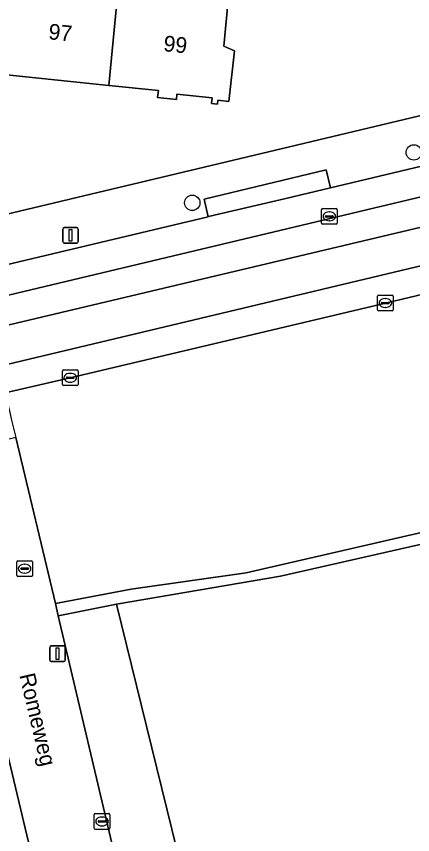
# Model space of a CAD drawing. Extents: x 162082 to 163401, y 388089 to 388636.
# Drawn here: x 163101.7 to 163126.9, y 388260.7 to 388312.7 of the extents above; entities that cross this region are included whole.
import ezdxf

# ---------------------------------------------------------------- set-up
doc = ezdxf.new("R2010")
doc.units = 0
for name, color, linetype in [('IMGEO_Boom', 7, 'Continuous'), ('IMGEO_Erf', 7, 'Continuous'), ('IMGEO_Fietspad_gesloten', 7, 'Continuous'), ('IMGEO_Groenvoorziening', 7, 'Continuous'), ('IMGEO_Kolk', 7, 'Continuous'), ('IMGEO_Lichtmast', 7, 'Continuous'), ('IMGEO_Openbare_ruimte_label', 7, 'Continuous'), ('IMGEO_Pand', 7, 'Continuous'), ('IMGEO_Pand_nummerreeks', 7, 'Continuous'), ('IMGEO_Parkeervlak_open', 7, 'Continuous'), ('IMGEO_Rijbaan_lokaal_gesloten', 7, 'Continuous'), ('IMGEO_Rioolput', 7, 'Continuous'), ('IMGEO_Voetpad_open', 7, 'Continuous')]:
    doc.layers.add(name, color=color, linetype=linetype)

msp = doc.modelspace()

# ---------------------------------------------------------------- linework, layer by layer
at = {"layer": 'IMGEO_Boom'}
for centre in [(163126.966, 388304.017), (163112.906, 388300.817)]:
    msp.add_circle(centre, 0.489, dxfattribs=at)
at = {"layer": 'IMGEO_Erf'}
for points in [[(163013.441, 388370.076), (163002.97, 388276.7), (163142.597, 388309.979)], [(163115.606, 388318.173), (163114.904, 388310.765), (163115.585, 388310.468), (163115.233, 388307.247), (163114.536, 388307.323), (163114.509, 388307.074), (163114.127, 388307.119), (163114.177, 388307.482), (163111.934, 388307.715), (163111.899, 388307.38), (163110.705, 388307.504), (163110.765, 388307.946), (163107.613, 388308.272), (163101.145, 388308.941), (163101.103, 388308.536), (163100.622, 388308.594), (163101.28, 388314.604)], [(163104.946, 388250), (163099.632, 388272.251), (163093.238, 388270.721), (163093.262, 388270.617), (163093.959, 388267.699), (163094.894, 388263.781), (163094.91, 388263.713), (163095.326, 388261.968), (163096.857, 388262.333), (163097.97, 388257.667)]]:
    msp.add_lwpolyline(points, dxfattribs=at)
at = {"layer": 'IMGEO_Fietspad_gesloten'}
msp.add_lwpolyline([(163141.609, 388300.211), (163043.88, 388276.901), (163044.264, 388275.221), (163044.446, 388275.265), (163073.982, 388282.31), (163094.971, 388287.303), (163095.188, 388287.358), (163101.035, 388288.756), (163105.165, 388289.714), (163125.159, 388294.458), (163144.167, 388298.989)], dxfattribs=at)
at = {"layer": 'IMGEO_Groenvoorziening'}
for points in [[(163144.167, 388298.989), (163125.159, 388294.458), (163105.165, 388289.714), (163101.035, 388288.756), (163101.326, 388287.516), (163101.447, 388287.03), (163101.699, 388286.014), (163101.722, 388285.92), (163104.22, 388275.387), (163109.023, 388276.29), (163116.318, 388277.341), (163140.117, 388282.815), (163148.878, 388286.141), (163154.106, 388288.897), (163157.745, 388291.047), (163162.972, 388293.762)], [(163140.428, 388282.102), (163118.501, 388277.122), (163108.09, 388275.338), (163125.005, 388206.614), (163120.012, 388205.42), (163118.789, 388185.241), (163117.006, 388180.768), (163113.482, 388179.013), (163113.733, 388177.845), (163117.449, 388179.608), (163123.057, 388181.698), (163126.941, 388182.724)]]:
    msp.add_lwpolyline(points, dxfattribs=at)
for points in [[(163118.501, 388277.122), (163140.428, 388282.102), (163150.628, 388285.874), (163163.77, 388293.136), (163164.658, 388293.626), (163163.889, 388294.238), (163162.972, 388293.762), (163157.745, 388291.047), (163154.106, 388288.897), (163148.878, 388286.141), (163140.117, 388282.815), (163116.318, 388277.341), (163109.023, 388276.29), (163104.22, 388275.387), (163104.398, 388274.613), (163108.09, 388275.338)], [(163108.09, 388275.338), (163104.398, 388274.613), (163110.246, 388249.871), (163120.01, 388208.904), (163115.065, 388207.627), (163110.21, 388206.441), (163107.502, 388205.795), (163108.169, 388202.814), (163120.012, 388205.42), (163125.005, 388206.614)]]:
    msp.add_lwpolyline(points, close=True, dxfattribs=at)
at = {"layer": 'IMGEO_Kolk'}
for p, q in [((163121.103, 388299.531), (163121.103, 388300.383)), ((163121.178, 388300.457), (163122.03, 388300.457)), ((163121.591, 388300.237), (163121.616, 388300.237)), ((163122.104, 388300.383), (163122.104, 388299.531)), ((163121.362, 388299.951), (163121.362, 388299.963)), ((163121.8, 388299.914), (163121.402, 388299.914)), ((163121.405, 388300), (163121.803, 388300)), ((163121.614, 388299.677), (163121.589, 388299.677)), ((163121.846, 388299.963), (163121.846, 388299.951)), ((163122.03, 388299.457), (163121.178, 388299.457)), ((163124.733, 388294.958), (163125.585, 388294.958)), ((163124.658, 388294.032), (163124.658, 388294.884)), ((163124.917, 388294.452), (163124.917, 388294.464)), ((163125.355, 388294.415), (163124.957, 388294.415)), ((163124.96, 388294.501), (163125.358, 388294.501)), ((163125.146, 388294.738), (163125.171, 388294.738)), ((163125.401, 388294.464), (163125.401, 388294.452)), ((163125.659, 388294.884), (163125.659, 388294.032)), ((163125.585, 388293.958), (163124.733, 388293.958)), ((163125.169, 388294.178), (163125.144, 388294.178)), ((163104.664, 388289.288), (163104.664, 388290.14)), ((163104.739, 388290.214), (163105.591, 388290.214)), ((163104.923, 388289.708), (163104.923, 388289.72)), ((163104.966, 388289.757), (163105.364, 388289.757)), ((163105.152, 388289.994), (163105.177, 388289.994)), ((163105.407, 388289.72), (163105.407, 388289.708)), ((163105.665, 388290.14), (163105.665, 388289.288)), ((163105.591, 388289.214), (163104.739, 388289.214)), ((163105.361, 388289.671), (163104.963, 388289.671)), ((163105.175, 388289.434), (163105.15, 388289.434)), ((163106.682, 388261.127), (163106.682, 388261.979)), ((163106.757, 388262.053), (163107.609, 388262.053)), ((163107.17, 388261.833), (163107.195, 388261.833)), ((163107.683, 388261.979), (163107.683, 388261.127)), ((163106.941, 388261.547), (163106.941, 388261.559)), ((163107.379, 388261.51), (163106.981, 388261.51)), ((163106.984, 388261.596), (163107.382, 388261.596)), ((163107.193, 388261.273), (163107.168, 388261.273)), ((163107.425, 388261.559), (163107.425, 388261.547)), ((163107.609, 388261.053), (163106.757, 388261.053))]:
    msp.add_line(p, q, dxfattribs=at)
for points in [[(163121.103, 388299.531), (163121.103, 388300.383)], [(163121.178, 388300.457), (163122.03, 388300.457)], [(163122.104, 388300.383), (163122.104, 388299.531)], [(163122.03, 388299.457), (163121.178, 388299.457)], [(163124.733, 388294.958), (163125.585, 388294.958)], [(163124.658, 388294.032), (163124.658, 388294.884)], [(163125.659, 388294.884), (163125.659, 388294.032)], [(163125.585, 388293.958), (163124.733, 388293.958)], [(163104.664, 388289.288), (163104.664, 388290.14)], [(163104.739, 388290.214), (163105.591, 388290.214)], [(163105.665, 388290.14), (163105.665, 388289.288)], [(163105.591, 388289.214), (163104.739, 388289.214)], [(163106.682, 388261.127), (163106.682, 388261.979)], [(163106.757, 388262.053), (163107.609, 388262.053)], [(163107.683, 388261.979), (163107.683, 388261.127)], [(163107.609, 388261.053), (163106.757, 388261.053)]]:
    msp.add_lwpolyline(points, dxfattribs=at)
for centre, radius, start, end in [((163121.18, 388300.381), 0.0765, 91.552, 178.448), ((163121.18, 388300.381), 0.0765, 91.552, 178.448), ((163122.028, 388300.381), 0.0765, 1.552, 88.448), ((163122.028, 388300.381), 0.0765, 1.552, 88.448), ((163121.402, 388299.96), 0.0403, 85.8775, 175.7526), ((163121.399, 388299.95), 0.0366, 178.938, 274.7102), ((163121.803, 388299.957), 0.043, 264.8664, 352.4533), ((163121.807, 388299.962), 0.0386, 1.7309, 96.639), ((163121.18, 388299.533), 0.0765, 181.552, 268.448), ((163121.18, 388299.533), 0.0765, 181.552, 268.448), ((163122.028, 388299.533), 0.0765, 271.552, 358.448), ((163122.028, 388299.533), 0.0765, 271.552, 358.448), ((163124.735, 388294.882), 0.0765, 91.552, 178.448), ((163124.735, 388294.882), 0.0765, 91.552, 178.448), ((163125.583, 388294.882), 0.0765, 1.552, 88.448), ((163125.583, 388294.882), 0.0765, 1.552, 88.448), ((163124.957, 388294.461), 0.0403, 85.8775, 175.7526), ((163124.954, 388294.451), 0.0366, 178.938, 274.7102), ((163125.358, 388294.458), 0.043, 264.8664, 352.4533), ((163125.362, 388294.463), 0.0386, 1.7309, 96.639), ((163124.735, 388294.034), 0.0765, 181.552, 268.448), ((163124.735, 388294.034), 0.0765, 181.552, 268.448), ((163125.583, 388294.034), 0.0765, 271.552, 358.448), ((163125.583, 388294.034), 0.0765, 271.552, 358.448), ((163104.741, 388290.138), 0.0765, 91.552, 178.448), ((163104.741, 388290.138), 0.0765, 91.552, 178.448), ((163104.963, 388289.717), 0.0403, 85.8775, 175.7526), ((163104.96, 388289.707), 0.0366, 178.938, 274.7102), ((163105.364, 388289.714), 0.043, 264.8664, 352.4533), ((163105.368, 388289.719), 0.0386, 1.7309, 96.639), ((163105.589, 388290.138), 0.0765, 1.552, 88.448), ((163105.589, 388290.138), 0.0765, 1.552, 88.448), ((163104.741, 388289.29), 0.0765, 181.552, 268.448), ((163104.741, 388289.29), 0.0765, 181.552, 268.448), ((163105.589, 388289.29), 0.0765, 271.552, 358.448), ((163105.589, 388289.29), 0.0765, 271.552, 358.448), ((163106.759, 388261.977), 0.0765, 91.552, 178.448), ((163106.759, 388261.977), 0.0765, 91.552, 178.448), ((163107.607, 388261.977), 0.0765, 1.552, 88.448), ((163107.607, 388261.977), 0.0765, 1.552, 88.448), ((163106.981, 388261.556), 0.0403, 85.8775, 175.7526), ((163106.978, 388261.546), 0.0366, 178.938, 274.7102), ((163107.382, 388261.553), 0.043, 264.8664, 352.4533), ((163107.386, 388261.558), 0.0386, 1.7309, 96.639), ((163106.759, 388261.129), 0.0765, 181.552, 268.448), ((163106.759, 388261.129), 0.0765, 181.552, 268.448), ((163107.607, 388261.129), 0.0765, 271.552, 358.448), ((163107.607, 388261.129), 0.0765, 271.552, 358.448)]:
    msp.add_arc(centre, radius, start, end, dxfattribs=at)
for centre, major_axis, ratio, start_param, end_param in [((163121.59, 388299.957), (-0.387, 0.002), 0.722429, 4.712389, 7.853982), ((163121.615, 388299.957), (-0.39, 0.002), 0.717154, 1.570796, 4.712389), ((163125.145, 388294.458), (-0.387, 0.002), 0.722429, 4.712389, 7.853982), ((163125.17, 388294.458), (-0.39, 0.002), 0.717154, 1.570796, 4.712389), ((163105.151, 388289.714), (-0.387, 0.002), 0.722429, 4.712389, 7.853982), ((163105.176, 388289.714), (-0.39, 0.002), 0.717154, 1.570796, 4.712389), ((163107.169, 388261.553), (-0.387, 0.002), 0.722429, 4.712389, 7.853982), ((163107.194, 388261.553), (-0.39, 0.002), 0.717154, 1.570796, 4.712389)]:
    msp.add_ellipse(centre, major_axis=major_axis, ratio=ratio, start_param=start_param, end_param=end_param, dxfattribs=at)
at = {"layer": 'IMGEO_Lichtmast'}
for p, q in [((163104.686, 388298.356), (163104.686, 388299.156)), ((163104.686, 388299.156), (163104.686, 388298.356)), ((163104.786, 388299.256), (163105.576, 388299.256)), ((163105.576, 388299.256), (163104.786, 388299.256)), ((163105.676, 388299.156), (163105.676, 388298.356)), ((163105.676, 388298.356), (163105.676, 388299.156)), ((163105.576, 388298.256), (163104.786, 388298.256)), ((163104.786, 388298.256), (163105.576, 388298.256)), ((163103.861, 388271.797), (163103.861, 388272.597)), ((163103.861, 388272.597), (163103.861, 388271.797)), ((163103.961, 388272.697), (163104.751, 388272.697)), ((163104.751, 388272.697), (163103.961, 388272.697)), ((163104.851, 388272.597), (163104.851, 388271.797)), ((163104.851, 388271.797), (163104.851, 388272.597)), ((163104.751, 388271.697), (163103.961, 388271.697)), ((163103.961, 388271.697), (163104.751, 388271.697))]:
    msp.add_line(p, q, dxfattribs=at)
for points in [[(163105.106, 388299.131), (163105.256, 388299.131), (163105.256, 388298.381), (163105.106, 388298.381), (163105.106, 388299.131)], [(163104.281, 388272.572), (163104.431, 388272.572), (163104.431, 388271.822), (163104.281, 388271.822), (163104.281, 388272.572)]]:
    msp.add_lwpolyline(points, dxfattribs=at)
for centre, start, end in [((163104.786, 388299.156), 90, 180), ((163104.786, 388299.156), 90, 180), ((163105.576, 388299.156), 0, 90), ((163105.576, 388299.156), 360, 90), ((163104.786, 388298.356), 180, 270), ((163104.786, 388298.356), 180, 270), ((163105.576, 388298.356), 270, 0), ((163105.576, 388298.356), 270, 0), ((163103.961, 388272.597), 90, 180), ((163103.961, 388272.597), 90, 180), ((163104.751, 388272.597), 0, 90), ((163104.751, 388272.597), 360, 90), ((163103.961, 388271.797), 180, 270), ((163103.961, 388271.797), 180, 270), ((163104.751, 388271.797), 270, 0), ((163104.751, 388271.797), 270, 0)]:
    msp.add_arc(centre, 0.1, start, end, dxfattribs=at)
at = {"layer": 'IMGEO_Pand'}
for points in [[(163119.646, 388320.207), (163120.473, 388327.628), (163116.385, 388328.067), (163116.005, 388324.526), (163115.609, 388320.839), (163113.124, 388321.106), (163112.857, 388318.611), (163108.652, 388319.062), (163107.613, 388308.272), (163110.765, 388307.946), (163110.705, 388307.504), (163111.899, 388307.38), (163111.934, 388307.715), (163114.177, 388307.482), (163114.127, 388307.119), (163114.509, 388307.074), (163114.536, 388307.323), (163115.233, 388307.247), (163115.585, 388310.468), (163114.904, 388310.765), (163115.606, 388318.173), (163119.383, 388317.757), (163119.529, 388319.119)], [(163108.652, 388319.062), (163108.754, 388320.017), (163102.201, 388320.717), (163102.482, 388323.342), (163100.234, 388323.582), (163099.025, 388323.711), (163098.895, 388322.528), (163098.065, 388314.956), (163101.28, 388314.604), (163100.622, 388308.594), (163101.103, 388308.536), (163101.145, 388308.941), (163107.613, 388308.272)]]:
    msp.add_lwpolyline(points, close=True, dxfattribs=at)
at = {"layer": 'IMGEO_Parkeervlak_open'}
msp.add_lwpolyline([(163131.452, 388304.096), (163121.683, 388301.766), (163118.841, 388301.096), (163113.942, 388299.941), (163113.922, 388299.936), (163099.299, 388296.452), (163092.277, 388294.775), (163077.825, 388291.351), (163077.761, 388291.336), (163070.915, 388289.699), (163056.768, 388286.318), (163048.255, 388284.284), (163041.524, 388282.675), (163034.48, 388280.986), (163034.6, 388280.484), (163034.915, 388279.158), (163042.673, 388281.006), (163042.839, 388281.046), (163134.34, 388302.847)], dxfattribs=at)
at = {"layer": 'IMGEO_Rijbaan_lokaal_gesloten'}
for points in [[(163142.688, 388304.634), (163140.488, 388304.158), (163140.267, 388304.121), (163137.957, 388303.61), (163135.31, 388303.025), (163134.34, 388302.847), (163042.839, 388281.046), (163043.268, 388279.323), (163142.15, 388302.761)], [(163142.15, 388302.761), (163043.268, 388279.323), (163042.839, 388281.046), (163042.673, 388281.006), (163044.074, 388275.176), (163044.264, 388275.221), (163043.88, 388276.901), (163141.609, 388300.211)]]:
    msp.add_lwpolyline(points, dxfattribs=at)
at = {"layer": 'IMGEO_Rioolput'}
for p, q in [((163101.771, 388277.172), (163101.771, 388278.024)), ((163101.846, 388278.098), (163102.698, 388278.098)), ((163102.259, 388277.878), (163102.284, 388277.878)), ((163102.772, 388278.024), (163102.772, 388277.172)), ((163102.03, 388277.592), (163102.03, 388277.604)), ((163102.468, 388277.555), (163102.07, 388277.555)), ((163102.073, 388277.641), (163102.471, 388277.641)), ((163102.282, 388277.318), (163102.257, 388277.318)), ((163102.514, 388277.604), (163102.514, 388277.592)), ((163102.698, 388277.098), (163101.846, 388277.098))]:
    msp.add_line(p, q, dxfattribs=at)
for points in [[(163101.771, 388277.172), (163101.771, 388278.024)], [(163101.846, 388278.098), (163102.698, 388278.098)], [(163102.772, 388278.024), (163102.772, 388277.172)], [(163102.698, 388277.098), (163101.846, 388277.098)]]:
    msp.add_lwpolyline(points, dxfattribs=at)
for centre, radius, start, end in [((163101.848, 388278.022), 0.0765, 91.552, 178.448), ((163101.848, 388278.022), 0.0765, 91.552, 178.448), ((163102.696, 388278.022), 0.0765, 1.552, 88.448), ((163102.696, 388278.022), 0.0765, 1.552, 88.448), ((163102.07, 388277.601), 0.0403, 85.8775, 175.7526), ((163102.067, 388277.591), 0.0366, 178.938, 274.7102), ((163102.471, 388277.598), 0.043, 264.8664, 352.4533), ((163102.475, 388277.603), 0.0386, 1.7309, 96.639), ((163101.848, 388277.174), 0.0765, 181.552, 268.448), ((163101.848, 388277.174), 0.0765, 181.552, 268.448), ((163102.696, 388277.174), 0.0765, 271.552, 358.448), ((163102.696, 388277.174), 0.0765, 271.552, 358.448)]:
    msp.add_arc(centre, radius, start, end, dxfattribs=at)
for centre, major_axis, ratio, start_param, end_param in [((163102.258, 388277.598), (-0.387, 0.002), 0.722429, 4.712389, 7.853982), ((163102.283, 388277.598), (-0.39, 0.002), 0.717154, 1.570796, 4.712389)]:
    msp.add_ellipse(centre, major_axis=major_axis, ratio=ratio, start_param=start_param, end_param=end_param, dxfattribs=at)
at = {"layer": 'IMGEO_Voetpad_open'}
for points in [[(163142.597, 388309.979), (163002.97, 388276.7), (162998.906, 388275.686), (162998.667, 388273.56), (162969.954, 388266.671), (162969.935, 388266.571), (162965.617, 388265.468)], [(163048.255, 388284.284), (163047.905, 388285.749), (163051.827, 388286.683), (163056.421, 388287.778), (163056.768, 388286.318), (163070.915, 388289.699), (163070.647, 388290.851), (163073.998, 388291.632), (163077.501, 388292.448), (163077.761, 388291.336), (163077.825, 388291.351), (163092.277, 388294.775), (163092.006, 388295.914), (163099.028, 388297.588), (163099.299, 388296.452), (163113.922, 388299.936), (163113.655, 388301.048), (163121.409, 388302.909), (163121.683, 388301.766), (163131.452, 388304.096)]]:
    msp.add_lwpolyline(points, dxfattribs=at)
for points in [[(163121.683, 388301.766), (163121.409, 388302.909), (163113.655, 388301.048), (163113.922, 388299.936), (163113.942, 388299.941), (163118.841, 388301.096)], [(163101.722, 388285.92), (163096.766, 388284.725), (163097.816, 388280.256), (163098.858, 388276.026), (163099.632, 388272.251), (163104.946, 388250), (163115.065, 388207.627), (163120.01, 388208.904), (163110.246, 388249.871), (163104.398, 388274.613), (163104.22, 388275.387)]]:
    msp.add_lwpolyline(points, close=True, dxfattribs=at)

# ---------------------------------------------------------------- texts
at = {"layer": 'IMGEO_Openbare_ruimte_label'}
msp.add_text('Romeweg', height=1, rotation=283.3553, dxfattribs=at).set_placement((163101.927, 388270.839))
at = {"layer": 'IMGEO_Pand_nummerreeks'}
for s, rotation, p in [('97', 354.0928, (163103.752, 388311.205)), ('99', 354.0949, (163111.048, 388310.45))]:
    msp.add_text(s, height=1, rotation=rotation, dxfattribs=at).set_placement(p)

doc.saveas('drawing.dxf')
